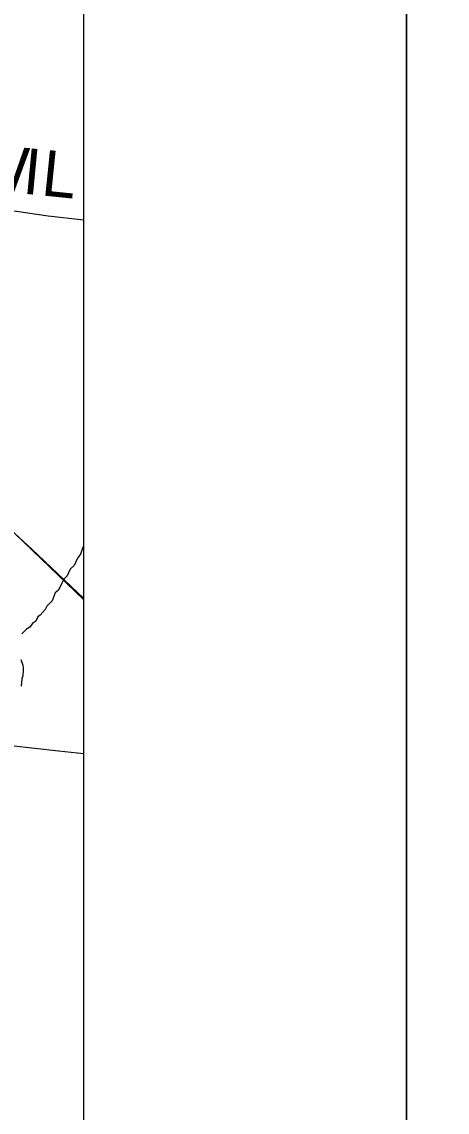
# Model space of a CAD drawing. Extents: x 0 to 39.3, y -3.9 to 22.
# Drawn here: x 8.623 to 9.15, y 15.488 to 16.84 of the extents above; entities that cross this region are included whole.
import ezdxf

# ---------------------------------------------------------------- set-up
doc = ezdxf.new("R2010")
doc.units = 0
for name, color, linetype in [('GM_X_Corporation', 7, 'Continuous'), ('GM_X_County_Road', 7, 'Continuous'), ('GM_X_County_Road_Text', 7, 'Continuous'), ('GM_X_Minor_River', 7, 'Continuous'), ('GM_X_Rail_Line', 7, 'Continuous'), ('GM_X_State_Route', 7, 'Continuous'), ('SH_Data', 7, 'Continuous'), ('SH_Text', 7, 'Continuous')]:
    doc.layers.add(name, color=color, linetype=linetype)

msp = doc.modelspace()

# ---------------------------------------------------------------- linework, layer by layer
at = {"layer": 'GM_X_Corporation'}
msp.add_lwpolyline([(7.894, 13.9), (8.7, 13.9), (8.7, 17.1372), (7.6633, 17.2343), (7.7024, 16.7078), (7.7245, 16.3862), (7.7384, 16.1852), (7.7467, 16.0631), (7.8368, 14.7531), (7.8533, 14.4986), (7.8685, 14.2638)], close=True, dxfattribs=at)
at = {"layer": 'GM_X_County_Road'}
for points in [[(8.4454, 16.2949), (8.4726, 16.3621), (8.4822, 16.3845), (8.49, 16.3946), (8.512, 16.4133), (8.5231, 16.4165), (8.5298, 16.4216), (8.5371, 16.4595), (8.5444, 16.5277), (8.5522, 16.6015), (8.5556, 16.6075), (8.5613, 16.6098), (8.6165, 16.6052), (8.6558, 16.5995), (8.7, 16.5944)], [(8.5357, 16.2611), (8.5513, 16.2537), (8.565, 16.2464), (8.5788, 16.2372), (8.5897, 16.229), (8.6039, 16.2148), (8.6355, 16.186), (8.7, 16.1248)]]:
    msp.add_lwpolyline(points, dxfattribs=at)
at = {"layer": 'GM_X_Minor_River'}
for points in [[(8.7, 16.1899), (8.6987, 16.1886), (8.6959, 16.1799), (8.692, 16.175), (8.688, 16.1659), (8.683, 16.1614), (8.679, 16.1528), (8.6751, 16.149), (8.6727, 16.1437), (8.6684, 16.1354), (8.6645, 16.1317), (8.6605, 16.1219), (8.654, 16.1155), (8.652, 16.1114), (8.6458, 16.1042), (8.6427, 16.102), (8.6403, 16.0967), (8.6365, 16.0945), (8.6329, 16.0892), (8.6287, 16.087), (8.6229, 16.081)], [(8.6219, 16.0491), (8.6241, 16.0422), (8.6248, 16.0387), (8.6247, 16.0361), (8.6242, 16.0288), (8.623, 16.0251), (8.6221, 16.0163)]]:
    msp.add_lwpolyline(points, dxfattribs=at)
at = {"layer": 'GM_X_Rail_Line'}
msp.add_lwpolyline([(7.5779, 16.7788), (7.8941, 16.5999), (7.9473, 16.5561), (7.9749, 16.5228), (8.0154, 16.4631), (8.0377, 16.4448), (8.0683, 16.4278), (8.0958, 16.4177), (8.1301, 16.4092), (8.1768, 16.3948), (8.2446, 16.3707), (8.4687, 16.2862), (8.5553, 16.2529), (8.5928, 16.2259), (8.7, 16.1233)], dxfattribs=at)
at = {"layer": 'GM_X_State_Route'}
msp.add_lwpolyline([(8.4859, 15.9546), (8.5517, 15.9488), (8.6097, 15.9426), (8.6686, 15.9359), (8.7, 15.9327)], dxfattribs=at)
at = {"layer": 'SH_Data'}
msp.add_lwpolyline([(1.9, 21.1), (9.1, 21.1), (9.1, 13.9), (1.9, 13.9)], close=True, dxfattribs=at)
at = {"layer": 'SH_Text'}
msp.add_lwpolyline([(9.1, 21.1), (11.7047, 21.1), (11.7047, 13.9), (9.1, 13.9)], close=True, dxfattribs=at)

# ---------------------------------------------------------------- texts
at = {"layer": 'GM_X_County_Road_Text'}
for s, rotation, p in [('W', 355.0608, (8.5573, 16.6329)), ('I', 354.4883, (8.6228, 16.6272)), ('L', 354.1615, (8.6459, 16.625))]:
    msp.add_text(s, height=0.0568, rotation=rotation, dxfattribs=at).set_placement(p)

doc.saveas('drawing.dxf')
